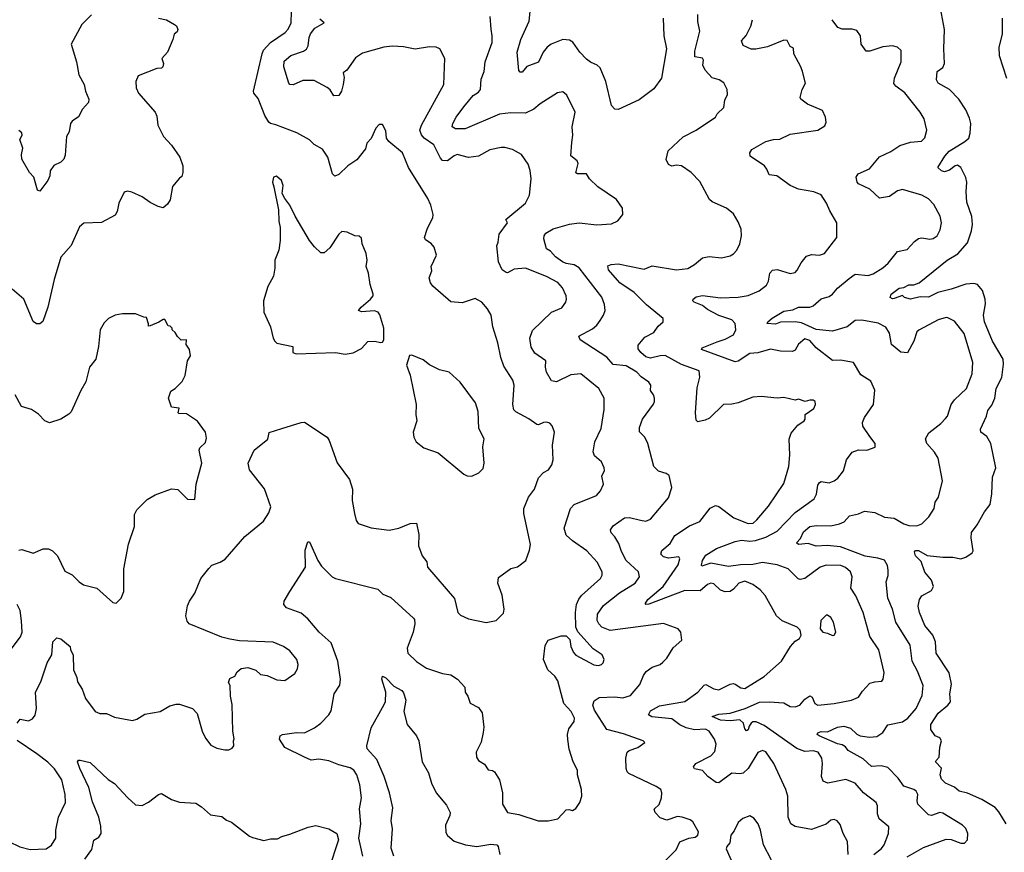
# Model space of a CAD drawing. Extents: x 2199565 to 2323334, y 894172 to 1018966.
# Tile 382 of 440: x 2264891 to 2270953, y 999729 to 1004855. Entities that reach past the tile are written whole.
import ezdxf

# ---------------------------------------------------------------- set-up
doc = ezdxf.new("R2010")
doc.units = 0

msp = doc.modelspace()

# ---------------------------------------------------------------- linework, layer by layer
at = {"layer": '0CON10XD'}
for points in [[(2268852.5, 1004865), (2268856.2, 1004755), (2268872, 1004675), (2268841.9, 1004495), (2268795, 1004429.2), (2268705, 1004360.8), (2268575, 1004302), (2268555, 1004303.3), (2268535, 1004327.5), (2268498.6, 1004475), (2268465, 1004558.8), (2268446.7, 1004575), (2268405, 1004592.5), (2268381.1, 1004611.1), (2268340, 1004655), (2268297.3, 1004717.3), (2268275, 1004728.6), (2268235, 1004733.3), (2268164, 1004705), (2268137.5, 1004685), (2268113.9, 1004655), (2268085, 1004594.4), (2268013.9, 1004566.1), (2267985, 1004532.5), (2267972.9, 1004532.9), (2267965, 1004542.5), (2267954.7, 1004655), (2267976.8, 1004733.2), (2268027.5, 1004845), (2268035.9, 1004925)], [(2270964, 999905), (2270918.8, 999978.8), (2270895.8, 1000005.8), (2270815, 1000054.2), (2270725, 1000092.5), (2270675, 1000105.7), (2270645, 1000130), (2270591.2, 1000155), (2270565, 1000180), (2270556.7, 1000205), (2270566.4, 1000246.4), (2270530, 1000285), (2270532.5, 1000295), (2270552.5, 1000315), (2270556.4, 1000376.4), (2270565.8, 1000415.8), (2270555, 1000433.3), (2270526.8, 1000446.8), (2270500.8, 1000485), (2270499.4, 1000515), (2270545, 1000585.6), (2270605.5, 1000634.5), (2270621.9, 1000655), (2270618.1, 1000705), (2270628.4, 1000765), (2270613.1, 1000833.1), (2270532.9, 1000955), (2270528.2, 1001025), (2270512.1, 1001065), (2270462.9, 1001125), (2270430, 1001205), (2270422.9, 1001245), (2270430, 1001285), (2270445, 1001307.5), (2270505, 1001341.2), (2270516, 1001365), (2270504.2, 1001404.2), (2270463.4, 1001453.4), (2270440.3, 1001520.3), (2270406.7, 1001555), (2270400.7, 1001579.3), (2270405, 1001586.7), (2270425, 1001587.1), (2270477.2, 1001557.2), (2270575, 1001545.4), (2270635, 1001546.4), (2270685, 1001535.5), (2270715, 1001545.5), (2270755, 1001572), (2270760, 1001585), (2270748.8, 1001665), (2270751.5, 1001698.5), (2270785.4, 1001745), (2270830, 1001825), (2270865, 1001870), (2270876, 1001935), (2270880.9, 1002039.1), (2270900.6, 1002095), (2270870, 1002245), (2270845, 1002288.8), (2270807.5, 1002315), (2270806.7, 1002335), (2270842, 1002415), (2270850.9, 1002449.1), (2270875, 1002481.2), (2270894.4, 1002525), (2270903.1, 1002585), (2270937.6, 1002652.4), (2270948.5, 1002735), (2270945.2, 1002765.2), (2270879.2, 1002875), (2270830.4, 1002995), (2270823.8, 1003035), (2270836.5, 1003105), (2270834.5, 1003135), (2270818.3, 1003188.3), (2270788, 1003225), (2270765, 1003230.6), (2270715, 1003226.4), (2270625, 1003195.9), (2270543.6, 1003176.4), (2270485, 1003146.1), (2270435, 1003148.8), (2270375, 1003133.5), (2270337.5, 1003145), (2270325, 1003157.5), (2270275, 1003137.5), (2270265, 1003136), (2270250.8, 1003145), (2270255.8, 1003165), (2270305, 1003201.9), (2270335, 1003205.6), (2270365, 1003222.1), (2270395, 1003223.6), (2270428, 1003235), (2270600.8, 1003375), (2270666.7, 1003413.3), (2270725, 1003481.5), (2270750, 1003555), (2270756, 1003594), (2270752.6, 1003642.6), (2270722.1, 1003732.1), (2270717.8, 1003795), (2270722, 1003855), (2270715, 1003883.1), (2270685.3, 1003945), (2270665, 1003959.6), (2270650, 1003955), (2270615, 1003927.9), (2270585, 1003918.6), (2270565, 1003924), (2270543.3, 1003945), (2270585.5, 1004015), (2270613.3, 1004045), (2270710.5, 1004105), (2270733.8, 1004126.2), (2270743.3, 1004156.7), (2270745.5, 1004215.5), (2270738.7, 1004248.7), (2270715, 1004300.8), (2270673.1, 1004365), (2270615, 1004424.4), (2270544.6, 1004464.6), (2270534.2, 1004485), (2270538.8, 1004535), (2270575, 1004560), (2270584.5, 1004585), (2270579.4, 1004675), (2270584.7, 1004795), (2270560, 1004925)], [(2265745, 1004863.8), (2265795, 1004853.3), (2265845, 1004826.2), (2265856.6, 1004816.6), (2265865.6, 1004794.4), (2265860.8, 1004779.2), (2265842.5, 1004765), (2265835, 1004732.5), (2265801.2, 1004655), (2265766.7, 1004615), (2265776.2, 1004585), (2265773.3, 1004565), (2265763.9, 1004556.1), (2265735, 1004554), (2265621.2, 1004508.8), (2265606.2, 1004475), (2265608, 1004435), (2265622.7, 1004402.7), (2265725.7, 1004285.7), (2265735, 1004260), (2265742, 1004205), (2265775.6, 1004135.6), (2265825, 1004083.3), (2265877.7, 1004007.7), (2265896.2, 1003955), (2265896.2, 1003913.8), (2265890, 1003890), (2265875, 1003880), (2265831.7, 1003828.3), (2265816.7, 1003745), (2265801.7, 1003718.3), (2265775, 1003697.5), (2265744.1, 1003704.1), (2265695, 1003728.8), (2265645, 1003764), (2265582.5, 1003792.5), (2265555, 1003800), (2265535, 1003792.5), (2265501.4, 1003725), (2265490.6, 1003675), (2265478.7, 1003651.3), (2265395, 1003605.8), (2265287, 1003603), (2265259.3, 1003580.7), (2265207.8, 1003465), (2265145, 1003393.8), (2265103.6, 1003255), (2265065.5, 1003084.5), (2265033.9, 1002996.1), (2265015, 1002982.5), (2264995, 1002983.3), (2264975, 1002997.5), (2264916, 1003135), (2264845, 1003196.7)], [(2264875.3, 1000524.7), (2264895, 1000548.6), (2264945, 1000537.5), (2264969.5, 1000550.5), (2264986.6, 1000573.4), (2264995.4, 1000615), (2264988.9, 1000715), (2265022.1, 1000777.9), (2265059.4, 1000895), (2265088.1, 1000945), (2265094.5, 1001025.5), (2265120.7, 1001049.3), (2265145, 1001043.3), (2265201.2, 1000995), (2265203.8, 1000975), (2265220, 1000945), (2265222.4, 1000852.4), (2265243.1, 1000805), (2265247.5, 1000777.5), (2265275, 1000734.2), (2265296.3, 1000676.3), (2265355, 1000596.7), (2265383.9, 1000583.9), (2265425, 1000582.5), (2265475, 1000560), (2265585, 1000541.2), (2265611.7, 1000548.3), (2265661.2, 1000578.8), (2265755, 1000596.2), (2265815, 1000630), (2265855, 1000640), (2265875, 1000640), (2265955, 1000613.3), (2265983.6, 1000583.6), (2266013.8, 1000475), (2266035, 1000432.5), (2266068.3, 1000388.3), (2266105, 1000370), (2266155, 1000360), (2266179.3, 1000360.7), (2266199.3, 1000370.7), (2266210, 1000385), (2266207.5, 1000415), (2266212.5, 1000427.5), (2266204, 1000475), (2266199.5, 1000639.5), (2266189.3, 1000689.3), (2266187.5, 1000755), (2266177.5, 1000775), (2266185, 1000800), (2266215.9, 1000814.1), (2266230.8, 1000839.2), (2266255, 1000860), (2266295, 1000867.5), (2266345, 1000850), (2266373.6, 1000823.6), (2266415, 1000818), (2266475, 1000790), (2266523.8, 1000786.2), (2266585, 1000830), (2266602.1, 1000857.9), (2266605.5, 1000884.5), (2266596.9, 1000916.9), (2266555, 1000970), (2266515, 1000995.8), (2266452.3, 1001022.3), (2266245, 1001031.1), (2266185, 1001041.5), (2266135, 1001053.1), (2265935, 1001136), (2265922.4, 1001152.4), (2265914.3, 1001185), (2265924.5, 1001245.5), (2265936, 1001275), (2265970, 1001325), (2266005.8, 1001414.2), (2266055, 1001476.7), (2266075, 1001496), (2266125.6, 1001514.4), (2266155.5, 1001534.5), (2266276.8, 1001673.2), (2266391.7, 1001768.3), (2266425, 1001818.8), (2266438.1, 1001855), (2266397.6, 1001967.6), (2266305, 1002083.8), (2266298.6, 1002125), (2266334.4, 1002205.6), (2266418.3, 1002271.7), (2266426.1, 1002313.9), (2266505, 1002338), (2266625, 1002375.8), (2266645, 1002376.2), (2266785, 1002283.8), (2266797.1, 1002265), (2266845.8, 1002125.8), (2266921.2, 1002025), (2266940, 1001965), (2266937.1, 1001895), (2266952.2, 1001815), (2266962.6, 1001772.6), (2266975, 1001753.3), (2267055, 1001726), (2267165, 1001712), (2267225, 1001724.2), (2267295, 1001754.2), (2267335, 1001756.2), (2267349.4, 1001685), (2267347.1, 1001615), (2267368.8, 1001555), (2267397, 1001517), (2267402.5, 1001485), (2267568.8, 1001291.2), (2267588.8, 1001205), (2267605, 1001188.8), (2267655, 1001166), (2267763, 1001143), (2267825, 1001156.7), (2267869.5, 1001200.5), (2267874, 1001225), (2267861.7, 1001311.7), (2267834.3, 1001385), (2267838.3, 1001421.7), (2267914.3, 1001475.7), (2267955, 1001486.7), (2268006.7, 1001525), (2268030.5, 1001589.5), (2268035.8, 1001624.2), (2267995.7, 1001815), (2267994.3, 1001845), (2268024.2, 1001915), (2268060.6, 1001965), (2268085.5, 1002035), (2268115, 1002067.5), (2268145.6, 1002084.4), (2268167.1, 1002115), (2268175.6, 1002145), (2268172.2, 1002235), (2268184, 1002315), (2268170, 1002355), (2268155, 1002370), (2268135, 1002378.1), (2268115, 1002375.5), (2268085, 1002360.6), (2268075, 1002363.1), (2268025, 1002397.8), (2267945, 1002440.8), (2267933.8, 1002453.8), (2267927.8, 1002485), (2267935.5, 1002605.5), (2267927.1, 1002635), (2267872.4, 1002722.4), (2267852.5, 1002775), (2267835.4, 1002865.4), (2267802.9, 1002965), (2267793.8, 1003035), (2267771.2, 1003075), (2267735.7, 1003115.7), (2267695, 1003138), (2267615, 1003112.5), (2267545, 1003118.6), (2267434, 1003215), (2267419.2, 1003235), (2267412, 1003265), (2267428, 1003308), (2267423.3, 1003335), (2267456.7, 1003405), (2267443.3, 1003455), (2267425, 1003476.7), (2267390.3, 1003500.3), (2267383.8, 1003515), (2267398.8, 1003565), (2267422.5, 1003612.5), (2267433.8, 1003635), (2267436.1, 1003656.1), (2267422.3, 1003712.3), (2267404.3, 1003755), (2267284.7, 1003944.7), (2267247.5, 1004035), (2267164.3, 1004104.3), (2267148.8, 1004125), (2267145, 1004170), (2267125, 1004210), (2267105, 1004210), (2267083.9, 1004186.1), (2267055, 1004122.5), (2267028.8, 1004095), (2267020.7, 1004059.3), (2266967.6, 1003992.4), (2266911.2, 1003955), (2266855, 1003902.5), (2266832, 1003892), (2266816.7, 1003906.7), (2266788, 1004008), (2266755, 1004058), (2266705, 1004087.5), (2266674.5, 1004114.5), (2266598, 1004158), (2266468.1, 1004208.1), (2266435, 1004215.6), (2266424.1, 1004224.1), (2266400.4, 1004265), (2266358.8, 1004368.8), (2266332, 1004402), (2266330, 1004415), (2266384.1, 1004645), (2266392.9, 1004667.1), (2266435.6, 1004714.4), (2266525, 1004775.6), (2266545, 1004796), (2266561.5, 1004835), (2266564.5, 1004905)], [(2265334, 1004885), (2265274.2, 1004825), (2265207.5, 1004705), (2265240.6, 1004595), (2265254.4, 1004515), (2265288.1, 1004455), (2265295.6, 1004415), (2265316.9, 1004365), (2265314, 1004346), (2265278.8, 1004305), (2265253.3, 1004256.7), (2265215, 1004230), (2265203.8, 1004215), (2265195.8, 1004165), (2265180, 1004135), (2265171.7, 1004021.7), (2265163.2, 1003996.8), (2265145, 1003978), (2265102.3, 1003957.7), (2265078.8, 1003925), (2265076, 1003894), (2265063.8, 1003865), (2265015, 1003800), (2265001.2, 1003805), (2264977.5, 1003885), (2264951.9, 1003915), (2264905, 1003996.7), (2264901.6, 1004025), (2264909.7, 1004065), (2264891.8, 1004118.2), (2264905.5, 1004145), (2264905, 1004158.8), (2264885, 1004172.9)], [(2267004.2, 999705), (2266978.8, 999815), (2266991.9, 999905), (2266983.4, 999996.6), (2266995.5, 1000065), (2266984.4, 1000145), (2266967.1, 1000205), (2266947.5, 1000235), (2266925, 1000249.4), (2266855, 1000268), (2266795, 1000292.5), (2266732.7, 1000302.7), (2266685, 1000296.9), (2266644, 1000315), (2266523.3, 1000373.3), (2266491.2, 1000425), (2266493.8, 1000445), (2266510, 1000455), (2266595, 1000467.3), (2266645, 1000464.4), (2266706.2, 1000495), (2266745.5, 1000524.5), (2266795, 1000576.2), (2266809.1, 1000600.9), (2266826.4, 1000703.6), (2266861.7, 1000758.3), (2266866.9, 1000795), (2266848.9, 1000905), (2266809.1, 1001019.1), (2266735.7, 1001085), (2266665, 1001165.8), (2266625, 1001200.8), (2266534.4, 1001234.4), (2266516.7, 1001255), (2266520, 1001275), (2266553.3, 1001335), (2266651.2, 1001485), (2266648.8, 1001588.8), (2266665, 1001640), (2266675, 1001640), (2266725.8, 1001525), (2266749.7, 1001489.7), (2266815, 1001425.8), (2266835.5, 1001415.5), (2267095, 1001349.2), (2267127.7, 1001317.7), (2267175, 1001297.1), (2267315, 1001171.2), (2267321.4, 1001161.4), (2267323.1, 1001135), (2267313.6, 1001085), (2267276.7, 1000985), (2267280.8, 1000955), (2267335, 1000904.2), (2267395, 1000862), (2267495, 1000829.4), (2267545, 1000820.6), (2267586, 1000795), (2267631.2, 1000745), (2267633.8, 1000715), (2267650, 1000690), (2267665, 1000647.5), (2267715, 1000620), (2267737.5, 1000587.5), (2267748.7, 1000498.7), (2267745, 1000467.5), (2267732.3, 1000407.7), (2267701.2, 1000345), (2267703.8, 1000315), (2267716.7, 1000295), (2267751.7, 1000271.7), (2267775, 1000236.7), (2267802.3, 1000232.3), (2267815, 1000223.8), (2267844.3, 1000175), (2267863.3, 1000095), (2267864.4, 1000024.4), (2267893.3, 999975), (2267965, 999962.5), (2268083, 999923), (2268145, 999922.9), (2268203.3, 999935), (2268255, 999989.4), (2268272.5, 999992.5), (2268295, 999986.2), (2268315, 999998.8), (2268340, 1000035), (2268350.8, 1000075), (2268349.2, 1000115), (2268324.2, 1000205), (2268325.8, 1000235), (2268299.4, 1000285), (2268273.7, 1000363.7), (2268265.6, 1000424.4), (2268264.4, 1000455), (2268271.5, 1000488.5), (2268304, 1000535), (2268305.7, 1000555), (2268285.7, 1000595), (2268241.1, 1000645), (2268224.1, 1000705.9), (2268203.1, 1000785), (2268185, 1000813.5), (2268142.9, 1000852.9), (2268115.5, 1000915), (2268127.1, 1001002.9), (2268145, 1001034), (2268225, 1001062), (2268255, 1001061.2), (2268278.3, 1001038.3), (2268283.5, 1000995), (2268299.8, 1000959.8), (2268315, 1000942.5), (2268425, 1000882.5), (2268455, 1000880), (2268472.5, 1000885), (2268483.8, 1000895), (2268490, 1000915), (2268476, 1000945), (2268421.9, 1000981.9), (2268326.2, 1001086.2), (2268315.6, 1001115), (2268312.5, 1001205), (2268319.2, 1001255), (2268332.4, 1001287.6), (2268350, 1001310), (2268465.8, 1001415), (2268477.5, 1001435), (2268477.1, 1001455), (2268445.8, 1001515), (2268382.5, 1001585), (2268295, 1001645.5), (2268255, 1001681.4), (2268242.2, 1001725), (2268281.9, 1001845), (2268305, 1001870), (2268441.2, 1001925), (2268466.6, 1001953.4), (2268484.3, 1001995), (2268475.7, 1002045), (2268490.5, 1002079.5), (2268490, 1002095), (2268472.4, 1002132.4), (2268429.4, 1002169.4), (2268422.5, 1002195), (2268431.8, 1002255), (2268470.9, 1002339.1), (2268488.5, 1002455), (2268490, 1002525), (2268457.1, 1002585), (2268345, 1002674), (2268285, 1002668.9), (2268195, 1002624.5), (2268165, 1002632.5), (2268133.9, 1002683.9), (2268127.9, 1002715), (2268130, 1002755), (2268062.7, 1002802.7), (2268039.1, 1002839.1), (2268032.2, 1002895), (2268048.8, 1002941.2), (2268165, 1003054), (2268228.7, 1003081.3), (2268254.2, 1003115), (2268258.1, 1003135), (2268255.5, 1003155.5), (2268233.1, 1003205), (2268205, 1003237.8), (2268135, 1003272.9), (2268005, 1003324.4), (2267935, 1003320), (2267895, 1003295.7), (2267885, 1003298.1), (2267862.2, 1003315), (2267838.2, 1003365), (2267828.2, 1003461.8), (2267837.1, 1003485), (2267842.9, 1003535), (2267893.8, 1003605), (2267883.8, 1003625), (2268004.5, 1003725), (2268030, 1003775), (2268039.4, 1003875), (2268034.2, 1003925.8), (2268021.4, 1003965), (2267981.2, 1004025), (2267925, 1004055.6), (2267877.8, 1004067.8), (2267855, 1004067.3), (2267785.4, 1004054.6), (2267715, 1004014.4), (2267655, 1004005.7), (2267585, 1004024.3), (2267565, 1004017.1), (2267525, 1003985.8), (2267495, 1003987.1), (2267481.8, 1004001.8), (2267441.1, 1004085), (2267380.6, 1004125), (2267365.3, 1004145.3), (2267355.4, 1004175), (2267363.8, 1004205), (2267502.2, 1004455), (2267507.5, 1004615), (2267476.7, 1004675), (2267455, 1004686), (2267415, 1004686.9), (2267325, 1004672.9), (2267255, 1004687.1), (2267185, 1004691.4), (2267133.4, 1004686.6), (2267000.9, 1004649.1), (2266959.5, 1004620.5), (2266905, 1004543.3), (2266883, 1004527), (2266888.6, 1004498.6), (2266883.3, 1004455), (2266872.5, 1004415), (2266855, 1004388.8), (2266825, 1004386.7), (2266803, 1004423), (2266785, 1004437.5), (2266705, 1004480), (2266635, 1004480), (2266575, 1004453.3), (2266555, 1004456.7), (2266548.8, 1004465), (2266517.5, 1004565), (2266520.3, 1004599.7), (2266560, 1004635), (2266638, 1004662), (2266656.1, 1004673.9), (2266666.3, 1004693.7), (2266672.6, 1004745), (2266682.1, 1004767.9), (2266707.8, 1004802.2), (2266765.7, 1004835), (2266738.5, 1004858.5)], [(2268970, 999945), (2268941.1, 999948.9), (2268875, 999926), (2268835, 999942), (2268804, 999975), (2268796.2, 999995), (2268827.2, 1000022.8), (2268841.9, 1000065), (2268844.2, 1000095), (2268837.5, 1000115), (2268808.8, 1000135), (2268641.2, 1000215), (2268630.8, 1000225), (2268624.2, 1000245), (2268622.5, 1000307.5), (2268630, 1000345), (2268644.2, 1000355.8), (2268697.5, 1000375), (2268740, 1000405), (2268730, 1000415), (2268607.3, 1000457.3), (2268505.3, 1000485.3), (2268429.6, 1000605), (2268420, 1000635), (2268427.6, 1000662.4), (2268458.9, 1000681.1), (2268555, 1000685.5), (2268605, 1000680.5), (2268652, 1000695), (2268708.6, 1000761.4), (2268731.6, 1000818.4), (2268747.8, 1000842.2), (2268785, 1000868), (2268835, 1000886), (2268851.1, 1000898.9), (2268875, 1000923.3), (2268915, 1000988.8), (2268966.7, 1001035), (2268961.2, 1001085), (2268945, 1001103.8), (2268855, 1001136.9), (2268525.4, 1001095.4), (2268474.2, 1001115), (2268455.7, 1001135), (2268446.6, 1001156.6), (2268447.9, 1001195), (2268485, 1001247.5), (2268584.4, 1001325.6), (2268680, 1001385), (2268706.7, 1001425), (2268700.6, 1001455), (2268624.6, 1001525), (2268595, 1001580.8), (2268579.8, 1001629.8), (2268555, 1001671.4), (2268531.9, 1001695), (2268527.8, 1001715), (2268545, 1001738.9), (2268615, 1001787.3), (2268645, 1001790), (2268712.9, 1001772.9), (2268745, 1001766.9), (2268775, 1001779.2), (2268885, 1001911.2), (2268905.8, 1001975), (2268888.8, 1002048.8), (2268871.7, 1002061.7), (2268824.5, 1002074.5), (2268795.8, 1002105), (2268758.6, 1002245), (2268739.2, 1002285), (2268707.1, 1002317.1), (2268707.1, 1002345), (2268724.6, 1002395.4), (2268792.1, 1002487.9), (2268800, 1002505), (2268799.2, 1002525), (2268793.8, 1002545), (2268775, 1002572.5), (2268775.8, 1002605), (2268765, 1002623.8), (2268716.1, 1002656.1), (2268689.4, 1002685), (2268625, 1002723.8), (2268545, 1002731.2), (2268505, 1002776.7), (2268340.8, 1002885), (2268333, 1002907), (2268417.4, 1002952.6), (2268444.7, 1002975.3), (2268465, 1003004), (2268485.6, 1003035), (2268495.6, 1003065), (2268492, 1003102), (2268475.9, 1003145.9), (2268335, 1003327.3), (2268305, 1003345.9), (2268255, 1003354.7), (2268233.5, 1003365), (2268190.4, 1003395), (2268159.4, 1003429.4), (2268133.3, 1003445), (2268116.9, 1003505), (2268119.4, 1003525), (2268129.4, 1003540.6), (2268175, 1003567.5), (2268275, 1003596.9), (2268335, 1003604.4), (2268445, 1003591.4), (2268535, 1003598), (2268574.1, 1003615.9), (2268603.8, 1003655), (2268601.2, 1003695), (2268565, 1003748), (2268451.2, 1003825), (2268400, 1003875), (2268380, 1003905), (2268326.1, 1003906.1), (2268315, 1003912.5), (2268328.8, 1003968.8), (2268323.8, 1003985), (2268285, 1004017.5), (2268290.5, 1004099.5), (2268296.5, 1004145), (2268291.9, 1004195), (2268311.2, 1004285), (2268259.3, 1004389.3), (2268235, 1004411.2), (2268202.5, 1004405), (2268095, 1004336), (2268056.6, 1004303.4), (2268005, 1004280), (2267915, 1004280.9), (2267845, 1004273.1), (2267632.6, 1004182.6), (2267575, 1004182.2), (2267554.5, 1004194.5), (2267556.9, 1004215), (2267578.9, 1004255), (2267625, 1004317.8), (2267682.3, 1004387.8), (2267715, 1004409.1), (2267727.1, 1004425), (2267731.7, 1004488.3), (2267750, 1004535), (2267756.9, 1004595), (2267798.9, 1004715), (2267800, 1004755), (2267792.9, 1004797.1), (2267788, 1004875)], [(2269991.8, 999715), (2269987.1, 999795), (2269960.6, 999845), (2269941.1, 999901.1), (2269923.4, 999923.4), (2269905, 999931.4), (2269885, 999927.1), (2269855, 999901.4), (2269765, 999869.4), (2269665, 999888.8), (2269637.5, 999905), (2269621.3, 999945), (2269619.5, 1000075), (2269607.5, 1000115), (2269534.3, 1000275), (2269485, 1000348), (2269465, 1000355.8), (2269435, 1000344.4), (2269375, 1000245.8), (2269345, 1000216.2), (2269325, 1000211.2), (2269275, 1000216.2), (2269195, 1000156.7), (2269179.3, 1000159.3), (2269127.1, 1000195), (2269095, 1000232), (2269045, 1000243.3), (2269040, 1000255), (2269053.8, 1000275), (2269146.6, 1000323.4), (2269170.7, 1000349.3), (2269179.5, 1000395), (2269168.2, 1000425), (2269135, 1000474.5), (2269113.9, 1000486.1), (2269045, 1000483.2), (2268995, 1000495.2), (2268954.6, 1000514.6), (2268905, 1000550), (2268783.3, 1000563.3), (2268762, 1000575), (2268775, 1000599.5), (2268829.4, 1000630.6), (2268985, 1000656.5), (2269066, 1000715), (2269105, 1000758.1), (2269115, 1000761.4), (2269165, 1000735.6), (2269195, 1000730), (2269265, 1000764.5), (2269285, 1000768.9), (2269295.8, 1000765), (2269330.5, 1000740.5), (2269355, 1000737.5), (2269475, 1000812.2), (2269580, 1000905), (2269636, 1000995), (2269665, 1001028.8), (2269692.5, 1001045), (2269702.5, 1001065), (2269696.1, 1001096.1), (2269677.5, 1001115), (2269585, 1001153.3), (2269549.4, 1001185), (2269480.2, 1001310.2), (2269449.2, 1001345), (2269405, 1001376.7), (2269355, 1001397.5), (2269319.2, 1001385), (2269285, 1001348.1), (2269265, 1001335.6), (2269235, 1001331.9), (2269205, 1001342.5), (2269165, 1001382), (2269145, 1001385.6), (2269125, 1001377.5), (2269080.3, 1001339.7), (2268985, 1001340.3), (2268765, 1001256.4), (2268745, 1001253.6), (2268740.7, 1001259.3), (2268757.5, 1001285), (2268851.5, 1001365), (2268945, 1001498), (2268955.5, 1001535), (2268948, 1001548), (2268885, 1001539.2), (2268855, 1001548.8), (2268838.9, 1001565), (2268844, 1001586), (2268895, 1001630.8), (2268925, 1001679.4), (2269015, 1001739.5), (2269078, 1001765), (2269142.4, 1001847.6), (2269175, 1001864.4), (2269195, 1001858.1), (2269287.7, 1001787.7), (2269375, 1001753.2), (2269405.6, 1001755), (2269429.5, 1001775), (2269500.5, 1001859.5), (2269595, 1001998.8), (2269625.5, 1002104.5), (2269632.2, 1002175), (2269627.3, 1002272.7), (2269640.5, 1002309.5), (2269681.3, 1002358.7), (2269720, 1002385), (2269726.7, 1002395), (2269727.5, 1002425), (2269779.3, 1002460.7), (2269790, 1002485), (2269787.5, 1002505), (2269775, 1002512.5), (2269755, 1002512.5), (2269726.4, 1002503.6), (2269685, 1002518), (2269665, 1002513.3), (2269595, 1002528.8), (2269555, 1002524), (2269455, 1002535.8), (2269405, 1002530), (2269315, 1002495.7), (2269275, 1002486.9), (2269224.6, 1002485.4), (2269138, 1002402), (2269111.3, 1002388.7), (2269065, 1002380), (2269055, 1002390), (2269051.2, 1002435), (2269061.5, 1002588.5), (2269078.1, 1002655), (2269075, 1002692.5), (2268965, 1002732.7), (2268865, 1002786.7), (2268835, 1002786), (2268775, 1002770.9), (2268745, 1002780), (2268714.4, 1002805), (2268698.7, 1002828.7), (2268697.9, 1002852.1), (2268740.6, 1002899.4), (2268795, 1002928.8), (2268820.9, 1002969.1), (2268853.3, 1002995), (2268853.3, 1003015), (2268749.9, 1003099.9), (2268673.6, 1003175), (2268585.5, 1003235), (2268515.8, 1003315), (2268511.1, 1003338.9), (2268531.7, 1003348.3), (2268575, 1003352.2), (2268735, 1003320), (2268785, 1003339.4), (2268935, 1003314.3), (2269005, 1003323.1), (2269045, 1003347.1), (2269095, 1003389.4), (2269135, 1003396.7), (2269210.8, 1003389.2), (2269265, 1003402), (2269285, 1003413.8), (2269305, 1003436.7), (2269324.1, 1003475.9), (2269334.2, 1003525), (2269332, 1003565), (2269315, 1003610), (2269285, 1003660), (2269243.3, 1003695), (2269155, 1003734), (2269137.3, 1003747.3), (2269078, 1003858), (2269024.2, 1003915), (2268965, 1003954.2), (2268935, 1003958.8), (2268905, 1003953.3), (2268885, 1003962.5), (2268870, 1003995), (2268883.2, 1004046.8), (2268975, 1004132.9), (2269055, 1004174.4), (2269173.8, 1004255), (2269184.4, 1004275.6), (2269225.6, 1004314.4), (2269231.4, 1004358.6), (2269248, 1004395), (2269245.7, 1004425.7), (2269225, 1004466.2), (2269197.5, 1004485), (2269155, 1004496.7), (2269111.2, 1004545), (2269097.1, 1004575), (2269100, 1004605), (2269095, 1004618.8), (2269047, 1004627), (2269048.3, 1004661.7), (2269078.8, 1004785), (2269065.9, 1004844.1), (2269065, 1004887.5)], [(2270148.9, 999715), (2270196.9, 999753.1), (2270212.5, 999775), (2270240.6, 999845), (2270240.8, 999885), (2270182.5, 999935), (2270172.9, 999965), (2270172.5, 1000015), (2270163.8, 1000035), (2270085, 1000095.7), (2270035, 1000154.2), (2269977.9, 1000177.9), (2269865.6, 1000155.6), (2269837.4, 1000167.4), (2269827.5, 1000195), (2269833.6, 1000275), (2269828.8, 1000308.8), (2269806.7, 1000345), (2269775, 1000353.8), (2269725, 1000349.6), (2269675, 1000368), (2269475, 1000509.6), (2269425, 1000531.8), (2269405, 1000531.5), (2269395, 1000524.5), (2269380.9, 1000505), (2269375, 1000483.8), (2269365, 1000476), (2269355, 1000490), (2269347.1, 1000525), (2269325, 1000544.7), (2269265, 1000538.4), (2269205, 1000542.7), (2269153.3, 1000565), (2269195, 1000579.3), (2269265, 1000584.6), (2269356.5, 1000613.5), (2269445, 1000652.4), (2269505.7, 1000655.7), (2269595, 1000648.5), (2269635, 1000626.4), (2269665.9, 1000624.1), (2269694.6, 1000635.4), (2269725, 1000670.8), (2269755, 1000692), (2269770, 1000685), (2269786, 1000645), (2269805, 1000635.6), (2269905, 1000644.5), (2270012.5, 1000665), (2270054, 1000685), (2270078.9, 1000721.1), (2270125, 1000770), (2270155, 1000779.2), (2270197.9, 1000782.1), (2270207.1, 1000795), (2270213.1, 1000835), (2270180, 1000975), (2270125, 1001057.5), (2270083.1, 1001205), (2270038.1, 1001308.1), (2270008.5, 1001355), (2270016.9, 1001425), (2270006.7, 1001455), (2269975, 1001481.5), (2269945.3, 1001495.3), (2269855, 1001497.3), (2269820, 1001485), (2269725, 1001414.5), (2269695, 1001408.1), (2269682.8, 1001412.8), (2269621.4, 1001475), (2269555, 1001497.9), (2269465, 1001512.4), (2269405, 1001501.4), (2269328.7, 1001498.7), (2269255, 1001489.5), (2269145, 1001510), (2269091.4, 1001491.4), (2269087.7, 1001497.7), (2269094.3, 1001525.7), (2269115, 1001558.9), (2269181.2, 1001598.8), (2269295, 1001641.8), (2269335, 1001650.4), (2269385, 1001644.3), (2269421.2, 1001648.8), (2269485, 1001668.2), (2269555, 1001705.4), (2269665, 1001821.2), (2269781.4, 1001905), (2269795.4, 1001934.6), (2269805, 1001990), (2269815, 1002006.2), (2269825, 1002012), (2269875, 1002004.3), (2269905, 1002015.8), (2269926.9, 1002033.1), (2269962.4, 1002077.6), (2269980.8, 1002145), (2270017, 1002193), (2270055, 1002207.5), (2270105.9, 1002204.1), (2270157.7, 1002222.3), (2270158, 1002245), (2270125, 1002288.8), (2270082.3, 1002352.3), (2270080, 1002375), (2270092, 1002405), (2270148, 1002485), (2270155.8, 1002575), (2270130.5, 1002630.5), (2270068.6, 1002668.6), (2270025, 1002743.8), (2269945, 1002759.5), (2269895, 1002756.7), (2269795, 1002834.5), (2269755, 1002879.3), (2269725, 1002890), (2269685, 1002857.5), (2269665, 1002820), (2269648.3, 1002811.7), (2269573.8, 1002813.8), (2269513.6, 1002826.4), (2269435, 1002804.5), (2269385, 1002800.4), (2269315, 1002753.5), (2269295, 1002747.8), (2269088.6, 1002825), (2269092.5, 1002835), (2269185, 1002872.4), (2269235, 1002887.3), (2269285, 1002915.5), (2269299.2, 1002945), (2269295.7, 1002985), (2269275, 1003006.2), (2269195, 1003033.7), (2269125, 1003071), (2269095, 1003094.8), (2269044.2, 1003115), (2269036, 1003125), (2269036.7, 1003135), (2269055, 1003149.2), (2269095, 1003156.7), (2269205, 1003143.1), (2269315, 1003146.4), (2269375, 1003157.8), (2269443.4, 1003186.6), (2269488.9, 1003221.1), (2269501.9, 1003245), (2269509.4, 1003295), (2269525, 1003312.9), (2269555, 1003317.1), (2269635, 1003293.1), (2269665, 1003299.4), (2269677.9, 1003312.1), (2269701.2, 1003358.8), (2269735, 1003399.2), (2269765, 1003410), (2269815, 1003406), (2269845, 1003416), (2269921.2, 1003515), (2269922, 1003605), (2269878.1, 1003678.1), (2269858.8, 1003725), (2269825, 1003776.7), (2269780, 1003795), (2269685, 1003812.5), (2269633.4, 1003833.4), (2269552.7, 1003892.7), (2269505, 1003900), (2269491.4, 1003935), (2269475.8, 1003955), (2269387.5, 1004015), (2269386.7, 1004035), (2269398.8, 1004055), (2269485, 1004104.4), (2269532.6, 1004117.4), (2269569.8, 1004120.2), (2269635, 1004150.5), (2269805, 1004173.8), (2269847.7, 1004202.3), (2269856.4, 1004223.6), (2269852.5, 1004255), (2269832.5, 1004295), (2269740, 1004335), (2269700, 1004365), (2269696.2, 1004375), (2269707.5, 1004425), (2269729.2, 1004465), (2269710, 1004535), (2269700, 1004565), (2269656, 1004645), (2269655, 1004680), (2269635, 1004690), (2269615, 1004726.7), (2269595, 1004729.2), (2269495, 1004688.6), (2269423.2, 1004673.2), (2269395, 1004673.1), (2269345, 1004696.2), (2269334.5, 1004725.5), (2269362.5, 1004757.5), (2269392.2, 1004815), (2269401.8, 1004855)], [(2270445, 1001751.2), (2270488, 1001795), (2270521.4, 1001845), (2270526.9, 1001885), (2270546.7, 1001915), (2270572.5, 1002015), (2270545.7, 1002155), (2270523.4, 1002193.4), (2270475.8, 1002245), (2270467.5, 1002275), (2270487.9, 1002312.1), (2270562.1, 1002367.9), (2270591.2, 1002398.8), (2270602.9, 1002415), (2270624.5, 1002485.5), (2270646.2, 1002515), (2270719.5, 1002585), (2270755.6, 1002675), (2270758.5, 1002745), (2270705, 1002923.8), (2270645, 1002998.6), (2270605, 1003020), (2270595, 1003022), (2270545, 1003007.1), (2270426.4, 1002943.6), (2270415, 1002933.3), (2270395.5, 1002875), (2270355.6, 1002804.4), (2270315, 1002807.1), (2270257.5, 1002855), (2270245.4, 1002925), (2270222.7, 1002962.7), (2270176.5, 1002986.5), (2270075, 1003005.2), (2270035, 1003003.1), (2269985, 1002964.1), (2269895, 1002936.8), (2269795, 1002947.5), (2269705, 1002987.8), (2269665, 1002995.3), (2269575, 1002992.3), (2269545, 1002981.1), (2269492, 1002985), (2269496, 1002995), (2269523.4, 1003016.6), (2269595, 1003060.3), (2269650.5, 1003069.5), (2269685, 1003085.5), (2269755, 1003086.1), (2269775.9, 1003094.1), (2269824.5, 1003135.5), (2269875, 1003150.9), (2269895.3, 1003164.7), (2269925, 1003201.1), (2269997.8, 1003262.2), (2270035, 1003287.8), (2270115, 1003280), (2270145, 1003290.5), (2270205, 1003327.3), (2270236.7, 1003355), (2270295, 1003426.9), (2270355, 1003439.2), (2270400.2, 1003489.8), (2270425, 1003508.1), (2270445, 1003511.4), (2270495, 1003503.1), (2270515, 1003507.1), (2270538.6, 1003525), (2270558.3, 1003561.7), (2270565.4, 1003605), (2270557.5, 1003645), (2270518, 1003718), (2270485, 1003752.9), (2270445, 1003774.3), (2270325, 1003809.4), (2270295, 1003801.9), (2270245, 1003766.9), (2270185, 1003755.8), (2270125, 1003811.8), (2270054.6, 1003844.6), (2270046, 1003855), (2270041.2, 1003885), (2270053.3, 1003905), (2270122.4, 1003937.6), (2270185, 1004011.1), (2270255, 1004044.4), (2270309.5, 1004079.5), (2270375, 1004101.1), (2270442.7, 1004107.3), (2270462.7, 1004127.3), (2270476, 1004175), (2270459.2, 1004245), (2270435, 1004286.2), (2270340, 1004405), (2270285.6, 1004445.6), (2270273, 1004463), (2270275.6, 1004494.4), (2270318.6, 1004595), (2270316.7, 1004665), (2270295, 1004686.2), (2270265, 1004693.8), (2270205, 1004687.1), (2270125, 1004660.8), (2270101.4, 1004661.4), (2270070.8, 1004705), (2270067.1, 1004755), (2270045, 1004788), (2270017, 1004797), (2269955, 1004795.8), (2269926.8, 1004806.8), (2269892.5, 1004855)], [(2270938.6, 1004865), (2270940, 1004765), (2270919.3, 1004685), (2270920.4, 1004635), (2270965.5, 1004495)], [(2266895, 1002796.7), (2266945, 1002803.8), (2266995, 1002830), (2267035, 1002873.3), (2267075, 1002876.2), (2267115, 1002867.5), (2267125, 1002870), (2267132.5, 1002885), (2267133.3, 1002955), (2267108.8, 1003038.8), (2267098.8, 1003055), (2267075, 1003063.1), (2266996.1, 1003056.1), (2266977.5, 1003065), (2266992.5, 1003085), (2267051.5, 1003135), (2267066.9, 1003155), (2267067.5, 1003165), (2267048.8, 1003225), (2267038.8, 1003295), (2267023.8, 1003335), (2267030, 1003375), (2267024, 1003415), (2267000, 1003475), (2266995, 1003510), (2266981.7, 1003521.7), (2266955, 1003523.3), (2266907.3, 1003547.3), (2266875, 1003550.8), (2266856, 1003535), (2266799.7, 1003450.3), (2266765, 1003418.8), (2266745, 1003420), (2266705.6, 1003455.6), (2266675.8, 1003495), (2266586.2, 1003645), (2266553.6, 1003713.6), (2266522.5, 1003755), (2266507.5, 1003785), (2266513.3, 1003835), (2266502.5, 1003865), (2266471.7, 1003891.7), (2266453.6, 1003886.4), (2266446.7, 1003855), (2266456.7, 1003825), (2266483.6, 1003683.6), (2266486, 1003615), (2266494, 1003575), (2266494.1, 1003495.9), (2266486, 1003435), (2266462, 1003375), (2266462, 1003325), (2266453.8, 1003275), (2266418.3, 1003211.7), (2266391.2, 1003125), (2266393.3, 1003055), (2266436.2, 1002965), (2266451.2, 1002895), (2266461.2, 1002875), (2266475, 1002864), (2266573.3, 1002843.3), (2266572.5, 1002805), (2266593, 1002797), (2266835, 1002806.2), (2266895, 1002796.7)], [(2264885, 1001590), (2264905, 1001593.3), (2264975, 1001570), (2265036.4, 1001596.4), (2265067.7, 1001597.7), (2265092.5, 1001585), (2265123.3, 1001555), (2265169.5, 1001459.5), (2265215, 1001436.2), (2265256.7, 1001395), (2265285, 1001376.2), (2265365.8, 1001355.8), (2265465, 1001267.5), (2265485, 1001262.5), (2265516, 1001294), (2265533.3, 1001335), (2265532, 1001475), (2265560.6, 1001625), (2265597.5, 1001735), (2265598.8, 1001808.8), (2265613.2, 1001836.8), (2265675, 1001900), (2265725, 1001930), (2265825, 1001965.8), (2265865, 1001963.3), (2265925, 1001902.5), (2265969.3, 1001900.7), (2265977.5, 1001995), (2266012.5, 1002125), (2265996.2, 1002205), (2266001.2, 1002218.8), (2266035, 1002252.5), (2266041.2, 1002278.8), (2266034.2, 1002315), (2265985, 1002384.2), (2265918.6, 1002428.6), (2265870.5, 1002430.5), (2265866.7, 1002435), (2265872.5, 1002462.5), (2265825, 1002470), (2265806.7, 1002525), (2265821.7, 1002568.3), (2265847.5, 1002585), (2265891.7, 1002628.3), (2265910, 1002665), (2265923.3, 1002755), (2265943.6, 1002786.4), (2265936.2, 1002825), (2265916.7, 1002855), (2265917.5, 1002885), (2265885, 1002882.5), (2265863.6, 1002903.6), (2265849.3, 1002929.3), (2265830, 1002945), (2265830, 1002955), (2265818.3, 1002968.3), (2265805, 1002970), (2265785, 1003010), (2265775, 1003010), (2265748, 1002992), (2265695, 1002970), (2265685, 1002967.5), (2265683.3, 1002983.3), (2265672.5, 1003022.5), (2265655, 1003023.3), (2265605, 1003043.3), (2265525, 1003043.3), (2265480, 1003035), (2265437.5, 1003015), (2265410.5, 1002989.5), (2265386.7, 1002945), (2265376.1, 1002843.9), (2265360, 1002765), (2265321.2, 1002715), (2265298.8, 1002625), (2265267.3, 1002572.7), (2265208.3, 1002441.7), (2265194.4, 1002425.6), (2265145, 1002396.2), (2265075, 1002373.8), (2265045.9, 1002385.9), (2265007.3, 1002427.3), (2264964.1, 1002454.1), (2264902.7, 1002472.7), (2264863.8, 1002545)], [(2267675, 1002043.8), (2267717.5, 1002065), (2267745, 1002092.5), (2267751.2, 1002125), (2267742, 1002225), (2267750, 1002275), (2267717.4, 1002337.4), (2267713.4, 1002443.4), (2267696.3, 1002496.3), (2267602.4, 1002622.4), (2267535, 1002684.2), (2267475, 1002699.2), (2267415, 1002730), (2267375, 1002761.2), (2267305, 1002790), (2267291.7, 1002788.3), (2267271.7, 1002728.3), (2267295.7, 1002665.7), (2267332.5, 1002485), (2267330, 1002425), (2267336.7, 1002385), (2267312.5, 1002315), (2267317.5, 1002285), (2267332.5, 1002255), (2267379.3, 1002219.3), (2267467.3, 1002187.3), (2267625, 1002056.2), (2267645, 1002046.7), (2267675, 1002043.8)], [(2270355, 999701.1), (2270455, 999757.5), (2270595, 999809.2), (2270625, 999807.5), (2270684.5, 999784.5), (2270706.7, 999785), (2270726.9, 999805), (2270728.5, 999845), (2270715.7, 999875), (2270695, 999895.8), (2270575, 999970.6), (2270555, 999973.1), (2270505, 999955.6), (2270485, 999960.6), (2270420, 1000025), (2270415.6, 1000045), (2270420, 1000085), (2270410.6, 1000105), (2270395, 1000116.2), (2270335, 1000135.3), (2270299.4, 1000185), (2270235, 1000251.2), (2270195, 1000260.8), (2270135, 1000256.5), (2270082.7, 1000305), (2269992.1, 1000355), (2269975, 1000377.3), (2269955, 1000391.2), (2269925, 1000397.1), (2269811.9, 1000445), (2269800, 1000455), (2269805.6, 1000465), (2269825, 1000473.2), (2269865, 1000471), (2269925, 1000498.6), (2269965, 1000505.2), (2270005, 1000492.7), (2270045, 1000455.5), (2270065, 1000446), (2270122.2, 1000437.8), (2270168.1, 1000441.9), (2270205, 1000465.6), (2270236.1, 1000513.9), (2270325, 1000532.7), (2270359.5, 1000555), (2270409.6, 1000615), (2270447.9, 1000695), (2270452.1, 1000755), (2270417.7, 1000845), (2270385.3, 1000905), (2270372.5, 1001005), (2270285.8, 1001145.8), (2270264.6, 1001225), (2270235, 1001293.8), (2270225.5, 1001394.5), (2270237.1, 1001432.9), (2270238.2, 1001465), (2270233.1, 1001495), (2270215, 1001526.5), (2270175, 1001540.8), (2270095, 1001551.8), (2269945, 1001609.3), (2269862.9, 1001617.1), (2269795, 1001613.3), (2269745, 1001630), (2269685, 1001624.2), (2269673.3, 1001635), (2269698.3, 1001661.7), (2269717.2, 1001702.8), (2269755, 1001733.8), (2269795, 1001741.5), (2269885, 1001739.7), (2269938.9, 1001751.1), (2269966, 1001764), (2269999.2, 1001800.8), (2270055, 1001813.3), (2270091.4, 1001828.6), (2270155, 1001821.5), (2270215, 1001792.1), (2270275, 1001786.4), (2270335, 1001750.6), (2270365, 1001741.1), (2270415, 1001738.6), (2270445, 1001751.2)], [(2264815, 1000946), (2264896.7, 1001055), (2264906.2, 1001085), (2264902.5, 1001155), (2264895, 1001217.5), (2264875.8, 1001255)], [(2269895, 1001063.3), (2269905, 1001066.2), (2269915.5, 1001085), (2269900.5, 1001145), (2269885, 1001174.2), (2269865, 1001188.8), (2269855, 1001188.8), (2269824.1, 1001155.9), (2269820, 1001105), (2269835, 1001083.3), (2269865, 1001078.8), (2269895, 1001063.3)], [(2267194.6, 999705), (2267178.9, 999755), (2267186.9, 999873.1), (2267177.6, 999925), (2267187.6, 1000002.4), (2267168.6, 1000095), (2267135.2, 1000195), (2267090.7, 1000300.7), (2267030, 1000365), (2267028, 1000385), (2267055.6, 1000494.4), (2267125, 1000620), (2267142.5, 1000655), (2267145.6, 1000715), (2267120, 1000795), (2267125, 1000813.3), (2267145, 1000804), (2267195, 1000750.8), (2267243.3, 1000725), (2267255, 1000710), (2267268.6, 1000665), (2267255.7, 1000595), (2267276.2, 1000515), (2267333.3, 1000445), (2267348.8, 1000415), (2267368.5, 1000285), (2267408.8, 1000218.8), (2267425.4, 1000155.4), (2267454.4, 1000095), (2267518.7, 1000018.7), (2267540.8, 999975), (2267539.4, 999955), (2267513.1, 999895), (2267515, 999850), (2267525, 999833.3), (2267566.7, 999796.7), (2267635, 999775.4), (2267705, 999765.5), (2267791.3, 999778.7), (2267828.9, 999775), (2267837.5, 999765), (2267847.1, 999715)], [(2264825, 999795.6), (2264892.4, 999762.4), (2264955, 999745.6), (2265055, 999750.8), (2265087.4, 999772.6), (2265112.9, 999815), (2265112.9, 999865), (2265130, 999945), (2265173.1, 1000035), (2265172.2, 1000085), (2265150.5, 1000175), (2265105, 1000242.9), (2265063.9, 1000283.9), (2264997.1, 1000335), (2264875, 1000416.4)], [(2265292.6, 999687.4), (2265334.6, 999745.4), (2265347.1, 999802.9), (2265378, 999822), (2265391.9, 999845), (2265390.2, 999890.2), (2265378.2, 999945), (2265339.7, 1000040.3), (2265317.7, 1000127.7), (2265260.8, 1000245), (2265247.5, 1000285), (2265253.6, 1000296.4), (2265263, 1000297), (2265325, 1000281.2), (2265435, 1000176.2), (2265475, 1000153.3), (2265556, 1000065), (2265605, 1000021.9), (2265645, 1000017.1), (2265685, 1000037.5), (2265745, 1000084.2), (2265765, 1000090), (2265826.2, 1000055), (2265875, 1000038.2), (2265975, 1000030.5), (2266009.9, 1000009.9), (2266065, 999960.6), (2266135, 999950), (2266165, 999925.8), (2266195, 999914.2), (2266305, 999828), (2266325, 999820), (2266395, 999800.8), (2266435, 999812.5), (2266478.3, 999811.7), (2266505, 999826.2), (2266555, 999840), (2266666.1, 999883.9), (2266715, 999893.8), (2266795, 999873.8), (2266843.9, 999843.9), (2266853.8, 999805), (2266794.2, 999625)], [(2268853.3, 999665), (2268932.5, 999745), (2268955, 999792.5), (2269010, 999815), (2269048.8, 999821.2), (2269066.7, 999835), (2269070, 999855), (2269035, 999916.2), (2269019.1, 999929.1), (2268970, 999945)], [(2269445, 999528), (2269485, 999532), (2269495, 999540), (2269519.3, 999590.7), (2269523.8, 999635), (2269518, 999685), (2269469.2, 999775), (2269452.5, 999865), (2269437.5, 999905), (2269409.7, 999939.7), (2269385, 999953.3), (2269342.3, 999937.7), (2269315, 999913.3), (2269289.1, 999860.9), (2269268.6, 999835), (2269262.9, 999787.1), (2269243.8, 999765), (2269240.7, 999750.7), (2269323, 999563), (2269351.7, 999551.7), (2269405, 999548), (2269445, 999528)]]:
    msp.add_lwpolyline(points, dxfattribs=at)

doc.saveas('drawing.dxf')
